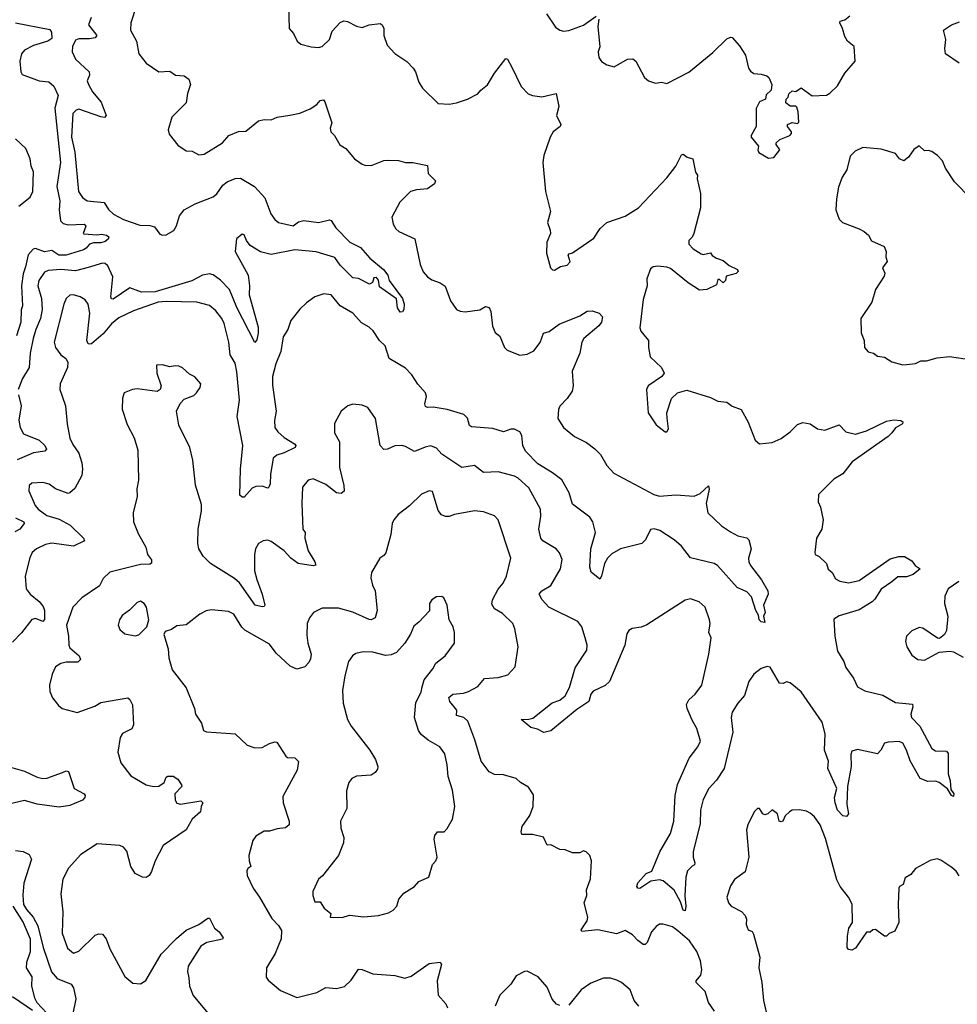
# Model space of a CAD drawing. Extents: x 2057697 to 2160550, y 827490 to 1016834.
# Tile 424 of 509: x 2114368 to 2119535, y 976105 to 981533. Entities that reach past the tile are written whole.
import ezdxf

# ---------------------------------------------------------------- set-up
doc = ezdxf.new("R2010")
doc.units = 0

msp = doc.modelspace()

# ---------------------------------------------------------------- linework, layer by layer
at = {"layer": '0CON20XD'}
for points in [[(2115010, 981605), (2114980, 981515), (2114978.6, 981475), (2115012.9, 981415), (2115024.2, 981345), (2115065, 981293.3), (2115135, 981246.2), (2115195, 981250), (2115226.4, 981226.4), (2115275, 981223.3), (2115300, 981205), (2115310, 981175), (2115293.6, 981126.4), (2115286, 981075), (2115206, 980995), (2115186, 980925), (2115191.7, 980901.7), (2115240.5, 980840.5), (2115285, 980810), (2115318.6, 980808.6), (2115355, 980788), (2115385, 980792), (2115486.7, 980855), (2115520, 980895), (2115575, 980915.7), (2115615, 980919.2), (2115683.8, 980976.2), (2115715, 980982.9), (2115755, 980981.4), (2115787.5, 980995), (2115857.1, 981007.1), (2115912.9, 981017.1), (2115968.5, 981041.5), (2116005, 981065.8), (2116025, 981088), (2116041.7, 981091.7), (2116050.5, 981080.5), (2116088, 980965), (2116080, 980935), (2116083.8, 980915), (2116103.3, 980895), (2116132.3, 980842.3), (2116165, 980823.3), (2116214.2, 980765), (2116255, 980735.6), (2116275, 980729.5), (2116311.4, 980731.4), (2116375, 980756.9), (2116395, 980758.9), (2116455, 980756.4), (2116494.3, 980745.7), (2116534.4, 980745.6), (2116615, 980730), (2116620, 980685), (2116660, 980645), (2116655, 980627.5), (2116615, 980600), (2116555, 980595.8), (2116521.2, 980585), (2116463.7, 980526.3), (2116420, 980445), (2116425.9, 980405.9), (2116440.3, 980380.3), (2116457.5, 980365), (2116546.7, 980325), (2116575, 980183.3), (2116592.6, 980142.6), (2116616.2, 980115), (2116638.7, 980098.7), (2116685, 980081.9), (2116713.8, 980063.8), (2116742.8, 979982.8), (2116775, 979936), (2116795, 979925.8), (2116823, 979923), (2116905, 979934), (2116935, 979952.5), (2116955, 979945.8), (2116965.5, 979925), (2116974.2, 979844.2), (2116989.3, 979809.3), (2117015, 979787.5), (2117039.4, 979725), (2117055, 979711.9), (2117125, 979684.3), (2117165, 979689.2), (2117201.9, 979708.1), (2117236.5, 979753.5), (2117255, 979804.2), (2117286, 979814), (2117342, 979855), (2117455, 979900.6), (2117495, 979925.6), (2117523, 979927), (2117562.2, 979915), (2117580, 979895), (2117575, 979865.8), (2117559.6, 979845), (2117476.7, 979775), (2117466.9, 979755), (2117454.7, 979695.3), (2117412.1, 979595), (2117418.5, 979515), (2117413.3, 979485), (2117385, 979444.2), (2117345, 979402.5), (2117336.9, 979383.1), (2117333.6, 979335), (2117364.7, 979284.7), (2117425, 979234.5), (2117492.3, 979202.3), (2117537.7, 979167.7), (2117568.6, 979135), (2117604.2, 979075), (2117642.1, 979032.1), (2117862.5, 978915), (2117895, 978905.4), (2117985, 978912.9), (2118085, 978905.4), (2118119.1, 978920.9), (2118165, 978962.5), (2118168.6, 978945), (2118151.5, 978865), (2118160, 978815), (2118235, 978742), (2118285, 978708.8), (2118325, 978686.7), (2118375, 978676.7), (2118386.2, 978665), (2118399.2, 978615), (2118384, 978565), (2118386, 978545), (2118395, 978523.8), (2118457.1, 978445), (2118492, 978385), (2118493.3, 978366.7), (2118468, 978305), (2118476.7, 978265), (2118467.5, 978245), (2118475, 978210), (2118455, 978214), (2118443.8, 978225), (2118440, 978250), (2118425, 978276.2), (2118401.8, 978351.8), (2118375, 978378.8), (2118323, 978403), (2118213.5, 978523.5), (2118195, 978534.5), (2118065, 978566.3), (2118015, 978630), (2117974.7, 978664.7), (2117896.9, 978716.9), (2117865, 978725.4), (2117845, 978722.9), (2117816.9, 978665), (2117796.2, 978645), (2117678.8, 978615), (2117631.7, 978588.3), (2117608.1, 978565), (2117591.1, 978535), (2117574.3, 978465), (2117565, 978448.8), (2117517.3, 978487.3), (2117509.8, 978515), (2117516.2, 978615), (2117541.8, 978705), (2117526.9, 978765), (2117509.5, 978789.5), (2117415, 978861.4), (2117395.9, 978925), (2117355.8, 978995.8), (2117305, 979035.3), (2117223.7, 979083.7), (2117156.3, 979155), (2117141.6, 979185), (2117135, 979240), (2117125, 979260), (2117095, 979275.4), (2117075, 979275.4), (2117035, 979261.1), (2116975, 979279.6), (2116857.5, 979287.5), (2116846.5, 979296.5), (2116836, 979336), (2116816, 979356), (2116725, 979383.1), (2116647.5, 979397.5), (2116615.6, 979395.6), (2116605, 979401.2), (2116601.9, 979415), (2116610, 979455), (2116604.3, 979475), (2116563, 979523), (2116530, 979575), (2116495, 979612.1), (2116404.5, 979664.5), (2116382, 979735), (2116352, 979765), (2116316.9, 979816.9), (2116295, 979837.8), (2116252.2, 979862.2), (2116205, 979914.3), (2116135, 979956), (2116085, 980015.8), (2116045, 980022.5), (2115995, 980004.3), (2115948, 979972), (2115912.4, 979937.6), (2115862.5, 979875), (2115845.7, 979825), (2115819.5, 979785), (2115806.9, 979703.1), (2115780.4, 979635), (2115762, 979565), (2115761.7, 979518.3), (2115780.9, 979375), (2115772.5, 979322.5), (2115774.5, 979285), (2115790.2, 979260.2), (2115825, 979228.9), (2115882.5, 979195), (2115890, 979185), (2115886.2, 979175), (2115826.2, 979145), (2115785, 979131.9), (2115765.7, 979115), (2115750.5, 979025), (2115748.9, 978975), (2115741.2, 978955), (2115735, 978950.8), (2115705, 978961.4), (2115670.3, 978959.7), (2115650.3, 978949.7), (2115605, 978900), (2115595, 978900), (2115581.7, 978911.7), (2115584.5, 979055), (2115598.9, 979185), (2115566.5, 979345), (2115580, 979435), (2115565, 979592.5), (2115555, 979638.8), (2115529.1, 979685), (2115521.2, 979755), (2115495, 979858.8), (2115482.5, 979885), (2115448.7, 979928.7), (2115415, 979956.5), (2115345, 979975.6), (2115175, 979979.5), (2115132, 979975), (2114995, 979927.2), (2114915, 979890), (2114873.6, 979856.4), (2114829.3, 979800.7), (2114765, 979746), (2114755, 979743.8), (2114745, 979746.7), (2114737.5, 979765), (2114755.5, 979915), (2114745.4, 979965.4), (2114728.6, 979988.6), (2114701.2, 980005), (2114665, 980016.5), (2114643.8, 980015), (2114625, 979996.2), (2114612.2, 979965), (2114558.8, 979755), (2114566.2, 979725), (2114596, 979685), (2114623.3, 979665), (2114633.8, 979645), (2114632, 979615), (2114591.4, 979525), (2114590, 979495), (2114602, 979458)], [(2115850, 981615), (2115853.6, 981483.6), (2115877, 981457), (2115896.7, 981415), (2115917.7, 981397.7), (2115975, 981382.5), (2116015, 981380), (2116035, 981386), (2116075, 981423.3), (2116091.2, 981468.8), (2116135, 981516.7), (2116155, 981526.7), (2116175, 981523.8), (2116225, 981497.5), (2116255, 981490), (2116294.5, 981505.5), (2116355, 981512.5), (2116366, 981505), (2116375.8, 981485), (2116375.8, 981445), (2116392.7, 981392.7), (2116435, 981347.5), (2116501.7, 981301.7), (2116537.5, 981265), (2116550, 981245), (2116568, 981188), (2116587.5, 981155), (2116675, 981071.2), (2116735, 981066.7), (2116775, 981074), (2116835.5, 981094.5), (2116894, 981125), (2116909.2, 981145), (2116946.4, 981173.6), (2116985, 981238.8), (2117048.3, 981318.3), (2117056, 981316), (2117081.2, 981271.2), (2117131.2, 981165), (2117170, 981125), (2117195, 981114.2), (2117245, 981107.5), (2117325.7, 981125.7), (2117340, 981055), (2117326.2, 981005), (2117350, 980955), (2117346.6, 980943.4), (2117308, 980915), (2117291.2, 980885), (2117257.5, 980785), (2117251.4, 980745), (2117266.9, 980585), (2117294.2, 980475), (2117276.7, 980415), (2117292.5, 980372.5), (2117292.9, 980355), (2117273.9, 980306.1), (2117270.8, 980245), (2117293.3, 980165), (2117303.9, 980153.9), (2117315, 980152.5), (2117348.3, 980171.7), (2117385, 980180), (2117401.7, 980198.3), (2117390, 980235), (2117397, 980243), (2117415, 980247.5), (2117532.3, 980327.7), (2117568, 980382), (2117603.8, 980415), (2117705, 980450), (2117778.8, 980495), (2117935, 980662), (2117984.2, 980725), (2118015, 980787.5), (2118025, 980792.5), (2118047.5, 980775), (2118078, 980765), (2118093, 980693), (2118103.3, 980675), (2118101.2, 980655), (2118120.8, 980575), (2118120.6, 980495), (2118084, 980355), (2118075, 980333.3), (2118056.7, 980315), (2118056.7, 980295), (2118079.7, 980269.7), (2118123, 980243), (2118135, 980238.8), (2118175, 980247.5), (2118183.6, 980233.6), (2118207.5, 980217.5), (2118245.7, 980205.7), (2118277.7, 980177.7), (2118323.3, 980155), (2118327.5, 980145), (2118316.1, 980133.9), (2118261.7, 980118.3), (2118257.5, 980095), (2118245, 980082.5), (2118225, 980100), (2118215, 980100), (2118208.3, 980071.7), (2118155.4, 980044.6), (2118115, 980042.2), (2118053.1, 980083.1), (2117955, 980161.4), (2117935, 980169.4), (2117885, 980174), (2117859.5, 980170.5), (2117845, 980160), (2117824, 980105), (2117826, 980065), (2117805, 979990), (2117786, 979835), (2117791.2, 979815), (2117833.8, 979765), (2117833.8, 979725), (2117843.3, 979675), (2117905.9, 979615.9), (2117920, 979585), (2117906.7, 979565), (2117832.5, 979515), (2117822.5, 979495), (2117832, 979365), (2117875, 979298.8), (2117925, 979260), (2117935, 979260), (2117943, 979277), (2117936.9, 979336.9), (2117934.2, 979365), (2117960, 979445), (2117993.8, 979476.2), (2118045, 979489.6), (2118175, 979450.8), (2118215, 979429.2), (2118265, 979424.2), (2118295, 979401.9), (2118345, 979383.8), (2118382.5, 979315), (2118422, 979215), (2118445, 979193.8), (2118515, 979202), (2118565, 979224.3), (2118615, 979260.8), (2118655, 979300.8), (2118685, 979312.5), (2118724.4, 979304.4), (2118765, 979278), (2118805, 979269.2), (2118885, 979298.8), (2118920.3, 979260.3), (2118975, 979247.3), (2119035, 979265.6), (2119145, 979318.9), (2119185, 979327.1), (2119223.9, 979323.9), (2119235.8, 979315.8), (2119233.3, 979305), (2119195, 979282), (2119174, 979255), (2119153.8, 979235), (2118956, 979095), (2118905, 979029.2), (2118855, 979000), (2118770, 978915), (2118768, 978875), (2118781.2, 978845), (2118795.7, 978775), (2118788.6, 978725), (2118758.8, 978675), (2118750, 978595), (2118752.5, 978585), (2118773.8, 978573.8), (2118814.3, 978534.3), (2118824.3, 978504.3), (2118846.2, 978485), (2118865, 978451.2), (2118887.9, 978437.9), (2118935, 978428.1), (2118995, 978441.1), (2119165, 978560.8), (2119213.6, 978573.6), (2119245, 978573.3), (2119285, 978548.8), (2119304, 978524), (2119330, 978505), (2119292.5, 978475), (2119255, 978461.4), (2119207.9, 978462.1), (2119175.5, 978434.5), (2119115, 978394), (2119081.4, 978338.6), (2119066, 978324), (2118995, 978280), (2118885, 978245.6), (2118855, 978228.8), (2118861.1, 978135), (2118875, 978052.5), (2118909.2, 977995), (2118920.7, 977960.7), (2118962.7, 977902.7), (2118986.2, 977855), (2119025, 977832.5), (2119125, 977809.1), (2119195, 977769.4), (2119288.7, 977758.7), (2119290.6, 977745), (2119280, 977705), (2119283.5, 977685), (2119328.6, 977638.6), (2119395, 977515.8), (2119415, 977501.9), (2119475, 977500), (2119485, 977487.5), (2119484.2, 977375), (2119496.4, 977336.4), (2119499.3, 977289.3), (2119515.7, 977264.3), (2119515, 977250), (2119504, 977255), (2119482, 977292), (2119435, 977327.5), (2119415, 977334.3), (2119373.6, 977333.6), (2119330.5, 977350.5), (2119275, 977446.2), (2119256.2, 977505), (2119235, 977544.3), (2119215, 977553.3), (2119155, 977549.6), (2119135, 977544), (2119114.4, 977505), (2119095, 977485.5), (2118985, 977509.5), (2118955, 977500.8), (2118948.8, 977481.2), (2118950.7, 977415), (2118930.7, 977305), (2118926.4, 977206.4), (2118935.8, 977155), (2118925, 977140), (2118905, 977144.2), (2118875, 977174.2), (2118862.3, 977215), (2118858.2, 977245), (2118871.8, 977295), (2118821.2, 977405), (2118825.5, 977444.5), (2118804.3, 977505), (2118807.1, 977595), (2118790.8, 977660.8)], [(2114762.5, 981545), (2114747.5, 981505), (2114792.9, 981445), (2114785, 981433.2), (2114753.2, 981426.8)], [(2117272, 981565), (2117321.7, 981491.7), (2117344.4, 981474.4), (2117365, 981470), (2117394.1, 981474.1), (2117475, 981503.3), (2117545, 981551.9)], [(2118495, 980770), (2118525, 980773.3), (2118556.7, 980815), (2118537.5, 980845), (2118537.5, 980855), (2118557.7, 980872.3), (2118612.5, 980895), (2118622.5, 980905), (2118622.5, 980915), (2118600, 980945), (2118600, 980955), (2118625, 980966.7), (2118655, 980960), (2118661.7, 980968.3), (2118659.2, 981025), (2118650.5, 981050.5), (2118645, 981056.2), (2118615, 981056.7), (2118590, 981075), (2118592.5, 981095), (2118602.5, 981105), (2118607.5, 981125), (2118625, 981140), (2118645, 981137.5), (2118675, 981156.7), (2118735, 981112.5), (2118815, 981117.5), (2118833, 981127), (2118875, 981167.5), (2118915, 981237.5), (2118972.5, 981305), (2118966.7, 981385), (2118930, 981415), (2118915, 981440), (2118903.3, 981485), (2118887.5, 981515), (2118890, 981525), (2118915, 981532.5), (2118943.8, 981555)], [(2114345, 981515.8), (2114535, 981478.8), (2114544, 981465), (2114545, 981430), (2114523.3, 981415), (2114445, 981390), (2114395, 981364.2), (2114377.5, 981345), (2114368.8, 981305), (2114373.8, 981245), (2114381.7, 981231.7), (2114476.1, 981196.1), (2114529.7, 981189.7), (2114556.5, 981166.5), (2114580.4, 981115), (2114561.7, 981045), (2114593.3, 980745), (2114573.9, 980613.9), (2114588.8, 980535), (2114585.4, 980485), (2114594.1, 980424.1), (2114608.8, 980408.8), (2114635, 980402.5), (2114723.3, 980405), (2114732, 980395), (2114717.5, 980355), (2114722.3, 980352.3), (2114792.9, 980347.1), (2114818.6, 980351.4), (2114846.2, 980345), (2114860, 980335), (2114856.8, 980323.2), (2114839.1, 980310.9), (2114815, 980302.5), (2114775, 980303.3), (2114752.5, 980295), (2114735, 980272.5), (2114720, 980265), (2114625, 980235.5), (2114584.8, 980234.8), (2114545, 980260.5), (2114505, 980253.5), (2114455, 980271.4), (2114441.9, 980268.1), (2114415, 980236.2), (2114399.9, 980170.1), (2114387.3, 980132.7), (2114377.7, 980065), (2114383.8, 979955), (2114376.4, 979933.6), (2114375.5, 979865), (2114350.6, 979789.4)], [(2117560.6, 981535), (2117554.4, 981495), (2117566, 981384), (2117555.8, 981355), (2117560, 981325), (2117575, 981303.3), (2117604.3, 981284.3), (2117645, 981273.8), (2117717.5, 981315), (2117747.1, 981317.1), (2117764.1, 981304.1), (2117812, 981215), (2117833.3, 981195), (2117872.3, 981182.3), (2117905, 981188.8), (2117935, 981181.2), (2118055, 981244.5), (2118187.9, 981352.1), (2118265, 981428), (2118285, 981437.1), (2118295, 981434), (2118335, 981389.4), (2118367.7, 981337.7), (2118384.6, 981265), (2118395, 981249.4), (2118415, 981236.4), (2118455, 981233.3), (2118485, 981223.8), (2118496.2, 981215), (2118512.5, 981175), (2118510, 981145), (2118481.7, 981118.3), (2118477.5, 981095), (2118445, 981080), (2118427.3, 981042.7), (2118426.2, 980945), (2118398.8, 980895), (2118398.8, 980885), (2118440, 980835), (2118437, 980813), (2118441.7, 980801.7), (2118495, 980770)], [(2119545, 981292.5), (2119470.8, 981345), (2119466.4, 981373.6), (2119473, 981423), (2119460, 981475), (2119503.3, 981505), (2119548.3, 981521.7)], [(2114753.2, 981426.8), (2114695, 981427.8), (2114675, 981419.5), (2114659.1, 981385), (2114657.8, 981355), (2114675.8, 981315), (2114750.6, 981245), (2114753.2, 981226.8), (2114741.1, 981195), (2114746.7, 981175), (2114768.9, 981135), (2114817.8, 981077.8), (2114844, 981005), (2114835.6, 980994.4), (2114815, 980997.1), (2114695, 981038.9), (2114680, 981035), (2114661.1, 981015), (2114653.8, 980886.2), (2114673.1, 980803.1), (2114693.3, 980585), (2114715, 980552.5), (2114740, 980535), (2114834.4, 980524.4), (2114857.1, 980487.1), (2114885, 980460), (2114940.8, 980430.8), (2115030.2, 980400.2), (2115085, 980398.8), (2115111.2, 980391.2), (2115139.8, 980349.8), (2115155, 980344.5), (2115175, 980346.9), (2115218.7, 980371.3), (2115232.9, 980397.1), (2115248.4, 980451.6), (2115275, 980485.4), (2115335, 980517.9), (2115435, 980556), (2115455, 980572.5), (2115488.7, 980621.3), (2115511.4, 980638.6), (2115555, 980656.9), (2115585, 980660), (2115662.7, 980612.7), (2115720.1, 980550.1), (2115753.2, 980463.2), (2115775, 980430.8), (2115795, 980414.2), (2115875, 980396.2), (2115905, 980418.8), (2115934.3, 980425.7), (2116015, 980414), (2116075, 980430), (2116085, 980426.7), (2116110, 980385), (2116187.3, 980307.3), (2116247.2, 980277.2), (2116298.1, 980218.1), (2116373.6, 980155), (2116396.9, 980125), (2116404, 980096), (2116478.7, 979995), (2116486.5, 979965), (2116484.4, 979935.6), (2116477.9, 979922.1), (2116465, 979920.8), (2116450, 979945), (2116445, 979993.3), (2116350.5, 980060.5), (2116346.3, 980096.3), (2116335, 980112.5), (2116320, 980110), (2116313.3, 980085), (2116296, 980074), (2116235.9, 980105.9), (2116205, 980110), (2116135, 980178.8), (2116105, 980221.2), (2116002.7, 980252.7), (2115885, 980263.5), (2115755, 980238.2), (2115695, 980253.8), (2115638.9, 980288.9), (2115618.6, 980315), (2115605, 980346.7), (2115595, 980351.2), (2115562.5, 980325), (2115556, 980255), (2115627.9, 980125), (2115635.3, 980065), (2115633.6, 980016.4), (2115681.9, 979838.1), (2115682.9, 979805), (2115675, 979767.5), (2115665, 979752.5), (2115565, 979946.7), (2115525.3, 980045), (2115475, 980096.5), (2115435, 980126.1), (2115415, 980131.3), (2115375, 980124.2), (2115316.4, 980093.6), (2115115, 980032.2), (2115040, 980030), (2114975, 980054.7), (2114882.7, 979992.7), (2114874.1, 979994.1), (2114870, 980005), (2114880.8, 980115), (2114855, 980175.5), (2114838.8, 980188.8), (2114825, 980191.3), (2114745, 980167.4), (2114675, 980147.5), (2114595, 980155.2), (2114525, 980151.1), (2114505, 980140.5), (2114474, 980095), (2114467.5, 980065), (2114488.8, 979995), (2114492.8, 979935), (2114482.4, 979885), (2114456.6, 979825), (2114443, 979775), (2114426.7, 979695), (2114420.6, 979615), (2114383.8, 979555), (2114360.2, 979495)], [(2114364, 980505), (2114425.8, 980555), (2114440, 980585), (2114444.1, 980694.1), (2114430.8, 980725), (2114426.2, 980765), (2114403, 980823), (2114345, 980876.7)], [(2119612.5, 980545), (2119519.7, 980639.7), (2119470, 980715), (2119454.2, 980755), (2119426, 980785), (2119395, 980806.2), (2119375, 980812.5), (2119355, 980810), (2119325, 980837.5), (2119295, 980817.5), (2119266.7, 980775), (2119240, 980755), (2119216.7, 980765), (2119195, 980796), (2119115, 980820), (2119015, 980828.8), (2118971.7, 980808.3), (2118945, 980780), (2118926.2, 980705), (2118901.2, 980665), (2118881.2, 980608.8), (2118869.2, 980545), (2118866, 980485), (2118883.9, 980433.9), (2118902.5, 980415), (2118995, 980380.8), (2119022.5, 980365), (2119045.8, 980345.8), (2119062.9, 980312.9), (2119131.7, 980281.7), (2119143.3, 980255), (2119141.2, 980225), (2119149.3, 980200.7), (2119123.3, 980165), (2119136.7, 980135), (2119131.7, 980118.3), (2119084.1, 980045.9), (2119063.8, 979975), (2119004, 979885), (2119006.4, 979806.4), (2119022, 979765), (2119023.8, 979725), (2119045, 979702.5), (2119073.9, 979693.9), (2119095, 979678.8), (2119135, 979672), (2119175, 979646), (2119235, 979630), (2119255, 979631.4), (2119305, 979638), (2119335, 979652.5), (2119365, 979651.9), (2119425, 979668.6), (2119493, 979677), (2119615, 979658.1)], [(2118790.8, 977660.8), (2118675, 977827.3), (2118615, 977877.5), (2118595, 977882.2), (2118575, 977872.9), (2118555, 977875.8), (2118505, 977962.5), (2118487, 977967), (2118455, 977956.2), (2118414.3, 977925), (2118386.7, 977885), (2118362, 977808), (2118325, 977764.2), (2118294.4, 977715), (2118289.4, 977685), (2118298.5, 977605), (2118250.8, 977405), (2118209, 977341), (2118166.7, 977295), (2118134.3, 977234.3), (2118120.5, 977175), (2118117.6, 977102.4), (2118079.4, 976945), (2118080, 976915), (2118089.2, 976885), (2118086.5, 976873.5), (2118074.5, 976865.5), (2118049.2, 976840.8), (2118038.8, 976805), (2118033.1, 976703.1), (2118040, 976645), (2118035, 976620), (2118025, 976623.3), (2118010.3, 976670.3), (2117974.6, 976734.6), (2117915, 976786), (2117895, 976791.4), (2117847.3, 976782.7), (2117785, 976744), (2117774.2, 976744.2), (2117768.8, 976755), (2117774, 976775), (2117821.2, 976825), (2117851.2, 976838.8), (2117895.8, 976945), (2117954.3, 977045.7), (2117973, 977115), (2117980.8, 977255), (2117993.9, 977316.1), (2118057.5, 977462.5), (2118105.4, 977525), (2118120.9, 977555), (2118100.4, 977625), (2118075, 977671.2), (2118046.7, 977735), (2118043.2, 977756.8), (2118056.2, 977783.8), (2118091.4, 977815), (2118128.1, 977865), (2118165.7, 978035), (2118178.8, 978125), (2118166.7, 978155), (2118173.8, 978205), (2118170, 978225), (2118145, 978293.3), (2118113.2, 978323.2), (2118065, 978339.2), (2118035, 978332), (2117825, 978197.5), (2117793.9, 978183.9), (2117742.7, 978177.3), (2117725, 978166.2), (2117713.5, 978146.5), (2117702.5, 978085), (2117617.9, 977885), (2117595, 977862.9), (2117528.9, 977831.1), (2117515.4, 977814.6), (2117505, 977774.2), (2117439.2, 977730.7), (2117295, 977612.5), (2117257.7, 977602.3), (2117221.4, 977621.4), (2117185, 977630.4), (2117132.5, 977675), (2117175, 977676.1), (2117197.1, 977682.9), (2117303.1, 977766.9), (2117345, 977782.3), (2117375, 977804.6), (2117398, 977852), (2117430.4, 977959.6), (2117493.8, 978056.2), (2117495.5, 978085), (2117485.5, 978125), (2117465.5, 978185), (2117445, 978215.8), (2117285, 978293.5), (2117247.5, 978335), (2117231.4, 978365), (2117246, 978385), (2117296.2, 978413.8), (2117349.4, 978505), (2117357.2, 978557.2), (2117343.2, 978593.2), (2117324.2, 978615), (2117250.5, 978660.5), (2117240, 978675), (2117229.4, 978725), (2117241.1, 978795), (2117238.1, 978835), (2117175, 978952.9), (2117115, 979005.6), (2117095, 979016.9), (2117005, 979040), (2116925, 979035.7), (2116874.3, 979074.3), (2116805, 979064.4), (2116695, 979137.1), (2116665, 979171.4), (2116635, 979183.1), (2116603.1, 979176.9), (2116545, 979153.1), (2116495, 979180.8), (2116474.1, 979185.9), (2116435, 979184), (2116395, 979166), (2116375, 979163.8), (2116354.4, 979185), (2116330, 979335), (2116286.7, 979395), (2116255, 979408), (2116205, 979413.3), (2116177.5, 979405), (2116140, 979375), (2116103.8, 979306.2), (2116103.8, 979255), (2116130, 979205), (2116130, 979065), (2116154.5, 978965), (2116156.4, 978933.6), (2116139.4, 978920.6), (2116115, 978924.4), (2116055, 978970), (2115985, 979000.8), (2115958.8, 978995), (2115926, 978955), (2115922.5, 978865), (2115929.2, 978725), (2115941.2, 978705), (2115940, 978675), (2115958.1, 978605), (2115995, 978543.3), (2116000, 978525), (2115985, 978522), (2115903.3, 978535), (2115862, 978565), (2115825.8, 978605), (2115755, 978657.1), (2115735, 978662.9), (2115709.7, 978660.3), (2115684.4, 978645.6), (2115668, 978615), (2115662, 978585), (2115662.3, 978495), (2115675, 978446.2), (2115705.5, 978365), (2115718.8, 978305), (2115715, 978297.5), (2115705, 978296.2), (2115666.2, 978305), (2115579.1, 978429.1), (2115552.6, 978452.6), (2115420.6, 978535), (2115379.4, 978575), (2115355.6, 978615), (2115350.5, 978645), (2115352.2, 978725), (2115370.6, 978825), (2115370.3, 978860.3), (2115337, 978967), (2115321.9, 979105), (2115306, 979175), (2115245, 979297.5), (2115232, 979375), (2115252.7, 979417.3), (2115275, 979440), (2115328.3, 979461.7), (2115343.3, 979475), (2115363.8, 979505), (2115366, 979525), (2115333.9, 979563.9), (2115305, 979578.8), (2115265, 979613.3), (2115245, 979623.3), (2115225, 979623.8), (2115195, 979620), (2115155, 979630), (2115122.5, 979627.5), (2115123.9, 979583.9), (2115148.8, 979515), (2115142.5, 979495), (2115126, 979484), (2115015, 979497.5), (2114990, 979495), (2114944.1, 979475.9), (2114934.1, 979445.9), (2114933.8, 979385), (2114961.3, 979301.3), (2114998.3, 979228.3), (2115019.7, 979159.7), (2115022.9, 978995), (2115013.2, 978946.8), (2115015.6, 978905), (2114992.9, 978815), (2114995.7, 978765), (2115020.9, 978700.9), (2115064, 978625), (2115072.9, 978585), (2115095.6, 978555), (2115095, 978536.7), (2115085, 978531.1), (2115035, 978528.5), (2114865, 978487.5), (2114828.6, 978451.4), (2114807.4, 978412.6), (2114710, 978345), (2114660.6, 978295), (2114625.8, 978195), (2114638.1, 978135), (2114640, 978085), (2114645, 978070), (2114696.1, 978026.1), (2114704.2, 978005), (2114688.7, 977991.3), (2114625, 977990.6), (2114595, 977982.9), (2114565.5, 977964.5), (2114546.9, 977925), (2114532, 977865), (2114535, 977830), (2114548.8, 977795), (2114581.7, 977751.7), (2114602.5, 977735), (2114685, 977713.3), (2114781.7, 977748.3), (2114815, 977768.6), (2114965, 977793.8), (2114976, 977785), (2114990, 977755), (2114995.7, 977645), (2114987.2, 977622.8), (2114935, 977597.1), (2114922, 977575), (2114910, 977495), (2114926.6, 977436.6), (2114980, 977365), (2115065, 977314), (2115105, 977306), (2115135, 977307.5), (2115165, 977327.5), (2115175, 977357.5), (2115185, 977363.3), (2115215, 977363.3), (2115240, 977345), (2115260, 977315), (2115262.5, 977305), (2115223.8, 977265), (2115225, 977230), (2115234.1, 977214.1), (2115255, 977208.8), (2115367, 977227), (2115377.5, 977215), (2115368, 977195), (2115364.2, 977165), (2115318.8, 977125), (2115285, 977067.5), (2115159.5, 976980.5), (2115115.8, 976895), (2115095, 976836.7), (2115081.2, 976815), (2115065, 976804), (2115045, 976806), (2115005, 976826.2), (2114981.4, 976865), (2114958.2, 976948.2), (2114940.3, 976970.3), (2114920.5, 976980.5), (2114795, 976990), (2114705, 976930), (2114638, 976855), (2114606, 976795), (2114595.9, 976714.1), (2114606.9, 976615), (2114602.9, 976497.1), (2114631.1, 976415), (2114665, 976387.1), (2114695, 976397.5), (2114785, 976486), (2114805, 976494), (2114825, 976491.2), (2114845.6, 976465.6), (2114865, 976411.2), (2114948.7, 976258.7), (2114992.1, 976222.1), (2115035, 976217.5), (2115063.8, 976236.2), (2115148.3, 976381.7), (2115233, 976467), (2115285, 976512.7), (2115355.8, 976544.2), (2115405, 976580), (2115415, 976578.8), (2115441.4, 976525), (2115467.1, 976505), (2115489.7, 976470.3), (2115485.4, 976464.6), (2115400, 976445), (2115366.9, 976425), (2115297.3, 976315), (2115293.8, 976285), (2115300.5, 976250.5), (2115304.6, 976205), (2115325, 976154), (2115405.7, 976055)], [(2114602, 979458), (2114621.2, 979405), (2114630, 979305), (2114645.5, 979225), (2114660.8, 979190.8), (2114693.6, 979143.6), (2114710.7, 979090.7), (2114715.3, 979055), (2114710, 979020), (2114672.1, 978947.9), (2114645, 978923.8), (2114635, 978921.2), (2114565.7, 978945.7), (2114531.4, 978971.4), (2114495, 978980.8), (2114435, 978977.1), (2114421.4, 978965), (2114418.5, 978935), (2114452.9, 978855), (2114469.5, 978835), (2114518.8, 978798.8), (2114585, 978778.9), (2114646.6, 978746.6), (2114719.4, 978675), (2114725, 978660), (2114665, 978630), (2114545, 978647.3), (2114510.3, 978639.7), (2114460.8, 978615), (2114437.1, 978595), (2114423.8, 978566.2), (2114399.2, 978465), (2114403.3, 978395), (2114426.7, 978365), (2114475.5, 978325), (2114498, 978298), (2114505.3, 978275), (2114504.6, 978225.4), (2114495, 978214.5), (2114455, 978232.5), (2114435, 978225.6), (2114378.1, 978151.9), (2114329.5, 978100.5)], [(2114361, 979465), (2114377.3, 979405), (2114364.4, 979325), (2114371.9, 979285), (2114389.5, 979249.5), (2114475, 979215.4), (2114506.9, 979185), (2114516.7, 979165), (2114506.1, 979153.9), (2114445, 979145.7), (2114354, 979106)], [(2118197, 976067), (2118163.5, 976115), (2118146.2, 976175), (2118095.5, 976225), (2118096.4, 976235), (2118121.5, 976265), (2118128.2, 976295), (2118120, 976345), (2118100.3, 976395), (2118060, 976455), (2117995, 976509.5), (2117965, 976531.9), (2117915, 976547.1), (2117895, 976547.1), (2117875.6, 976534.4), (2117850, 976505), (2117825.6, 976445), (2117815, 976434.2), (2117805, 976434.4), (2117775, 976455.7), (2117745, 976488.2), (2117705, 976512.5), (2117656.5, 976493.5), (2117555, 976515.5), (2117465.8, 976505.8), (2117463.3, 976515), (2117495.5, 976565), (2117500, 976585), (2117478.6, 976665), (2117493.8, 976705), (2117492, 976735), (2117513.6, 976796.4), (2117520, 976895), (2117510, 976925), (2117490, 976945), (2117475, 976950), (2117455, 976940), (2117415, 976940), (2117375, 976956.7), (2117345, 976957.5), (2117295, 976983.3), (2117275, 976982.5), (2117255, 977026.2), (2117195, 977041.2), (2117135, 977040), (2117131.2, 977055), (2117137.5, 977085), (2117180, 977145), (2117197.5, 977195), (2117199.5, 977259.5), (2117172.1, 977302.1), (2117127.7, 977327.7), (2117105, 977348.8), (2117035, 977370), (2116985, 977372.2), (2116956.4, 977386.4), (2116911.2, 977445), (2116876.8, 977563.2), (2116837.1, 977665), (2116815.8, 977685), (2116776.2, 977696.2), (2116776.9, 977726.9), (2116739.1, 977775), (2116733.8, 977796.2), (2116755, 977814.4), (2116815, 977819.6), (2116841.5, 977828.5), (2116892.8, 977857.2), (2116929.8, 977900.2), (2117005, 977907.1), (2117058.8, 977921.2), (2117098.8, 977965), (2117116, 978075), (2117097.5, 978175), (2117085.8, 978205), (2117028.6, 978258.6), (2116985.6, 978285.6), (2116970.3, 978310.3), (2116973.3, 978335), (2117005, 978394.3), (2117033.1, 978426.9), (2117051.1, 978465), (2117074.5, 978565), (2117005.3, 978775.3), (2116985, 978798.5), (2116925, 978820), (2116875, 978824.6), (2116765.4, 978804.6), (2116735, 978793.6), (2116715, 978794.6), (2116693.3, 978803.3), (2116675, 978828), (2116642.5, 978932.5), (2116624.4, 978935.6), (2116582.8, 978917.2), (2116516.9, 978853.1), (2116454.3, 978805.7), (2116430, 978775), (2116420.8, 978755), (2116414, 978695), (2116385.5, 978594.5), (2116375, 978578.8), (2116353.8, 978565), (2116306.7, 978485), (2116303.8, 978455), (2116312, 978415), (2116326.9, 978385), (2116338.2, 978275), (2116328, 978235), (2116305.6, 978224.4), (2116295, 978225.8), (2116205, 978266), (2116125, 978288.5), (2116035, 978288.1), (2115988, 978265), (2115964.6, 978235.4), (2115953.3, 978205), (2115950.9, 978139.1), (2115955.5, 978095), (2115974.4, 978035), (2115971.3, 978008.7), (2115961.7, 977988.3), (2115940, 977965), (2115895, 977951.9), (2115858.5, 977968.5), (2115781.3, 978041.3), (2115745, 978090), (2115608.2, 978168.2), (2115593.1, 978183.1), (2115548.6, 978255), (2115519.8, 978269.8), (2115425, 978280), (2115396.8, 978273.2), (2115361.2, 978255), (2115285, 978197.5), (2115235, 978190.8), (2115205, 978171.2), (2115170.7, 978159.3), (2115163.6, 978143.6), (2115186.2, 978065), (2115190, 978015), (2115208.3, 977948.3), (2115285, 977850), (2115332.5, 977735), (2115337.5, 977705), (2115370, 977655), (2115382, 977615), (2115397.1, 977607.1), (2115505, 977600), (2115555, 977596), (2115622.7, 977532.7), (2115665, 977518.8), (2115705, 977520), (2115745, 977543.3), (2115775, 977552.5), (2115785, 977550), (2115835, 977472), (2115845, 977466), (2115885, 977463.3), (2115904, 977444), (2115896.9, 977395), (2115819.2, 977250.8), (2115820.6, 977215), (2115854.3, 977115), (2115854, 977095), (2115832.7, 977077.3), (2115787.3, 977072.7), (2115745, 977059.2), (2115715, 977059.2), (2115668.8, 977031.2), (2115652.7, 977007.3), (2115632, 976925), (2115632.5, 976895), (2115642.5, 976865), (2115625, 976852.5), (2115619.3, 976840.7), (2115622, 976815), (2115654.5, 976744.5), (2115690, 976695), (2115757.9, 976577.9), (2115795, 976539.2), (2115811.4, 976511.4), (2115809.1, 976465), (2115776.9, 976385), (2115728.8, 976305), (2115726.2, 976255), (2115737.3, 976237.3), (2115805, 976181.2), (2115895, 976142.5), (2116005, 976169.2), (2116055, 976197.9), (2116115, 976191.4), (2116157.6, 976202.4), (2116195, 976237.5), (2116235, 976298.9), (2116255, 976297.3), (2116315, 976272.2), (2116435, 976263.3), (2116490.5, 976249.5), (2116525, 976259.2), (2116625, 976329.2), (2116686.2, 976336.2), (2116692.5, 976325), (2116668.8, 976235), (2116674, 976155), (2116717, 976107), (2116725.6, 976085)], [(2114345.8, 978785.8), (2114390.8, 978765), (2114392.9, 978755), (2114370, 978725), (2114341.1, 978708.9)], [(2119543.3, 978435), (2119484.3, 978395), (2119465.8, 978355), (2119465.7, 978315), (2119483.1, 978245), (2119475.7, 978165), (2119465, 978143.8), (2119437.7, 978122.3), (2119426.4, 978123.6), (2119345, 978178.6), (2119325, 978182.9), (2119285, 978163.8), (2119256, 978135), (2119250, 978105), (2119256.7, 978075), (2119285, 978030), (2119317.5, 978005), (2119355, 978002.5), (2119435, 978046.7), (2119495, 978052), (2119515, 978048), (2119568.3, 978018.3)], [(2116145, 976584), (2116185, 976596), (2116265, 976587.5), (2116346.1, 976593.9), (2116401.7, 976608.3), (2116425.9, 976624.1), (2116446.7, 976645), (2116458, 976685), (2116485, 976716.7), (2116543.3, 976755), (2116567.7, 976782.3), (2116622.5, 976805), (2116643.8, 976875), (2116661.2, 976895), (2116668.8, 976915), (2116652.9, 977015), (2116656, 977035), (2116670, 977055), (2116707.5, 977055), (2116725, 977073.3), (2116752.9, 977125), (2116765.6, 977195.6), (2116753.1, 977285), (2116730.3, 977360.3), (2116724.4, 977425), (2116710.8, 977485), (2116684.1, 977524.1), (2116620.3, 977560.3), (2116581.4, 977591.4), (2116565.8, 977615), (2116543.9, 977686.1), (2116550.9, 977769.1), (2116580, 977825), (2116585.5, 977854.5), (2116597.2, 977892.8), (2116646, 977955), (2116661.2, 977985), (2116713.8, 978025), (2116764, 978095), (2116764, 978155), (2116757.5, 978185), (2116736, 978225), (2116723.3, 978305), (2116705.8, 978345.8), (2116695, 978353.3), (2116665, 978352), (2116638.8, 978335), (2116626.7, 978315), (2116626.1, 978273.9), (2116568.7, 978211.3), (2116540.7, 978189.3), (2116521.9, 978145), (2116490.8, 978095), (2116445, 978044.2), (2116415, 978031.4), (2116385, 978028.1), (2116315, 978045.5), (2116261.7, 978048.3), (2116221.3, 978038.7), (2116202, 978025), (2116180.8, 977995), (2116160.8, 977915), (2116147.8, 977835), (2116151.1, 977765), (2116174.5, 977675), (2116195, 977638), (2116298.8, 977505), (2116329.2, 977455), (2116341.2, 977415), (2116339.5, 977400.5), (2116327.7, 977382.3), (2116305, 977368.8), (2116225, 977362), (2116199.5, 977350.5), (2116182.3, 977327.7), (2116168.8, 977281.2), (2116170.8, 977185), (2116135.8, 977115), (2116138.8, 977075), (2116154, 977025), (2116152, 976995), (2116125.8, 976925), (2116037.9, 976812.1), (2116015.9, 976794.1), (2115983.9, 976726.1), (2115983.9, 976703.9), (2115995, 976670), (2116025, 976670), (2116046.7, 976635), (2116082.5, 976605), (2116080, 976585), (2116145, 976584)], [(2115005, 978136), (2115025, 978140.8), (2115068.8, 978185), (2115080.8, 978225), (2115067.8, 978295), (2115055, 978314.2), (2115035, 978328.1), (2115015, 978320.8), (2114972.7, 978277.3), (2114932.4, 978247.6), (2114917.5, 978225), (2114911.4, 978195), (2114920.2, 978170.2), (2114947, 978147), (2115005, 978136)], [(2114305, 977415.4), (2114395, 977390), (2114465, 977357.8), (2114495, 977350.4), (2114518.8, 977351.2), (2114605, 977382), (2114625, 977391.2), (2114637.5, 977387.5), (2114668.8, 977295), (2114723.3, 977265), (2114728.8, 977255), (2114728, 977245), (2114715, 977230.8), (2114645, 977200.6), (2114585, 977191.1), (2114465, 977208.7), (2114395, 977228.5), (2114285, 977203.1)], [(2119545, 976812.5), (2119529.5, 976839.5), (2119505, 976858.8), (2119445, 976900), (2119425, 976906.2), (2119385, 976896.7), (2119305, 976852.5), (2119279.3, 976820.7), (2119248.3, 976801.7), (2119237.5, 976765), (2119216.7, 976753.3), (2119213.3, 976745), (2119208.8, 976655), (2119214, 976555), (2119191.7, 976508.3), (2119160, 976495), (2119145, 976480), (2119135, 976480), (2119085, 976516.7), (2119070, 976515), (2119055, 976502.5), (2119035, 976502.5), (2118973.8, 976415), (2118955, 976404), (2118936.1, 976406.1), (2118928.3, 976418.3), (2118930.3, 976479.7), (2118937.1, 976525), (2118958.5, 976555), (2118956.1, 976656.1), (2118935.6, 976695), (2118889.5, 976755), (2118871.7, 976791.7), (2118808.9, 977018.9), (2118779.5, 977095), (2118748.3, 977138.3), (2118725, 977159.2), (2118705, 977170), (2118665, 977177.5), (2118625.9, 977174.1), (2118610, 977165), (2118585.9, 977144.1), (2118573.3, 977115), (2118565, 977110), (2118554, 977115), (2118544.1, 977154.1), (2118515, 977176.7), (2118492, 977155), (2118475, 977149.4), (2118464.5, 977154.5), (2118445, 977183.8), (2118435, 977183.3), (2118416.7, 977165), (2118381.2, 977095), (2118374.3, 977065.7), (2118385.8, 976915), (2118366, 976835), (2118307.7, 976792.3), (2118285, 976757.5), (2118266, 976695), (2118273.8, 976665), (2118290, 976645), (2118345.7, 976615.7), (2118366.7, 976595), (2118373.6, 976573.6), (2118372, 976545), (2118382, 976515), (2118405, 976506.7), (2118411.7, 976491.7), (2118447.5, 976365), (2118440.8, 976305), (2118457.5, 976225), (2118467.1, 976125), (2118484.3, 976054.3)], [(2114345, 976951.8), (2114387.4, 976947.4), (2114419.7, 976929.7), (2114432.7, 976905), (2114391.9, 976771.9), (2114385.7, 976705.7), (2114389.8, 976655), (2114405, 976626.8), (2114442.4, 976585), (2114467.8, 976537.8), (2114497.4, 976417.4), (2114543.4, 976283.4), (2114575, 976246.4), (2114651.2, 976215), (2114665.4, 976195.4), (2114677.5, 976135), (2114658.8, 976045)], [(2114330, 976645), (2114388.3, 976555), (2114426.4, 976465), (2114425.4, 976394.6), (2114406.4, 976335), (2114404.3, 976305), (2114435, 976256.2), (2114433.9, 976203.9), (2114449.6, 976139.6), (2114462.2, 976115), (2114517.8, 976055)], [(2117345, 976097.5), (2117327.5, 976105), (2117302.5, 976132.5), (2117275, 976200), (2117225.8, 976255.8), (2117165, 976286.7), (2117150, 976285), (2117105, 976262.5), (2117074.3, 976215.7), (2117014.2, 976155.8), (2116988, 976095)], [(2117780, 976095), (2117754, 976125), (2117732, 976185), (2117685, 976224.2), (2117658.5, 976238.5), (2117625, 976249.2), (2117585, 976248), (2117515, 976221.2), (2117463.3, 976185), (2117395, 976100)], [(2114439.8, 976069.8), (2114335, 976141.6), (2114315, 976147.7), (2114255, 976141.5), (2114185, 976154.4), (2114165, 976150.8), (2114125.8, 976115), (2114109.3, 976090.7)]]:
    msp.add_lwpolyline(points, dxfattribs=at)

doc.saveas('drawing.dxf')
